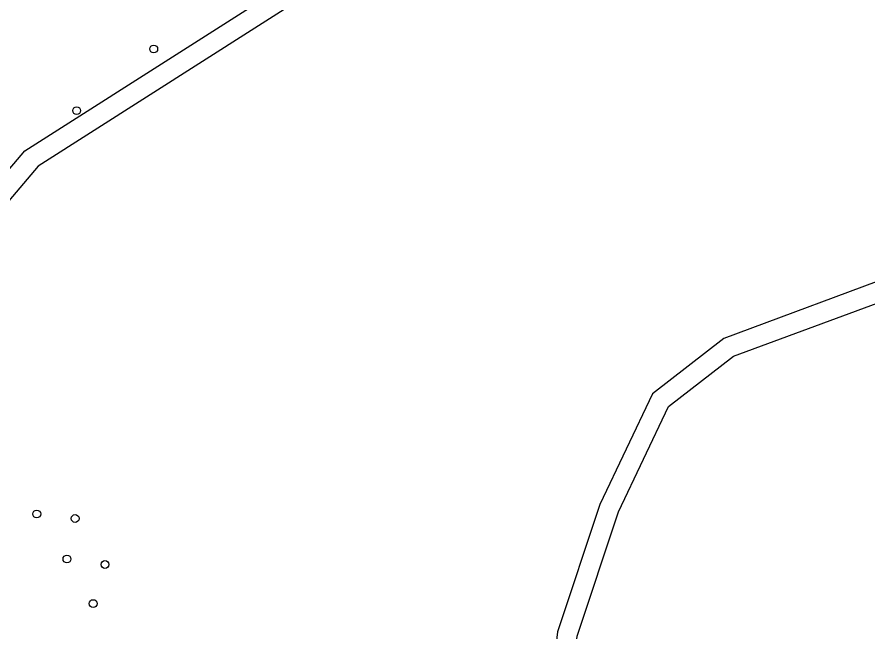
# Model space of a CAD drawing. Extents: x 162186 to 163152, y 385513 to 386513.
# Drawn here: x 162690.4 to 162796.4, y 385628.9 to 385705.5 of the extents above; entities that cross this region are included whole.
import ezdxf

# ---------------------------------------------------------------- set-up
doc = ezdxf.new("R2010")
doc.units = 0
doc.layers.add('IMGEO_Boom', color=7, linetype='Continuous')
doc.layers.add('IMGEO_Loofbos', color=7, linetype='Continuous')

msp = doc.modelspace()

# ---------------------------------------------------------------- linework, layer by layer
at = {"layer": 'IMGEO_Boom'}
for centre in [(162707.45, 385701.49), (162697.85, 385693.81), (162692.88, 385643.58), (162697.66, 385643.02), (162696.64, 385637.97), (162701.38, 385637.29), (162699.91, 385632.42)]:
    msp.add_circle(centre, 0.489, dxfattribs=at)
at = {"layer": 'IMGEO_Loofbos'}
for points in [[(162680.26, 385675.27), (162680.31, 385675.75), (162691.41, 385688.82), (162800.26, 385758.14), (162828.89, 385772.36), (162860.05, 385787.83)], [(162860.91, 385785.47), (162830.29, 385770.26), (162801.49, 385755.96), (162693.07, 385686.91), (162682.72, 385674.72), (162680.78, 385655.95), (162680.74, 385651.06), (162681.37, 385644.1), (162682.57, 385638.24), (162684.39, 385632.41), (162686.57, 385627.31), (162688.2, 385624.17), (162689.82, 385621.44), (162692.25, 385617.89), (162696.21, 385613.09), (162700.28, 385609.06), (162705.36, 385604.98), (162710.58, 385601.65), (162715.96, 385598.95), (162720.79, 385597.08), (162724.95, 385595.84), (162728.07, 385595.13), (162731.64, 385594.53), (162744.32, 385585.7)], [(162860.91, 385785.47), (162865.74, 385772.24), (162874.53, 385748.55), (162872.45, 385725.51), (162870.33, 385709.93), (162870.17, 385708.73), (162865.18, 385698.94), (162856.69, 385692.87), (162836.97, 385685.2), (162801.04, 385673.8), (162778.46, 385665.44), (162769.57, 385658.56), (162763.04, 385644.76), (162757.76, 385628.91), (162755.17, 385607.14), (162753.6, 385605.92), (162747.06, 385593.45), (162744.32, 385585.7)], [(162816.06, 385629.48), (162788.82, 385625.59), (162779.23, 385623.68), (162762.75, 385613.08), (162757.94, 385609.32), (162760.21, 385628.36), (162765.37, 385643.83), (162771.57, 385656.95), (162779.68, 385663.23), (162801.85, 385671.43)]]:
    msp.add_lwpolyline(points, dxfattribs=at)

doc.saveas('drawing.dxf')
